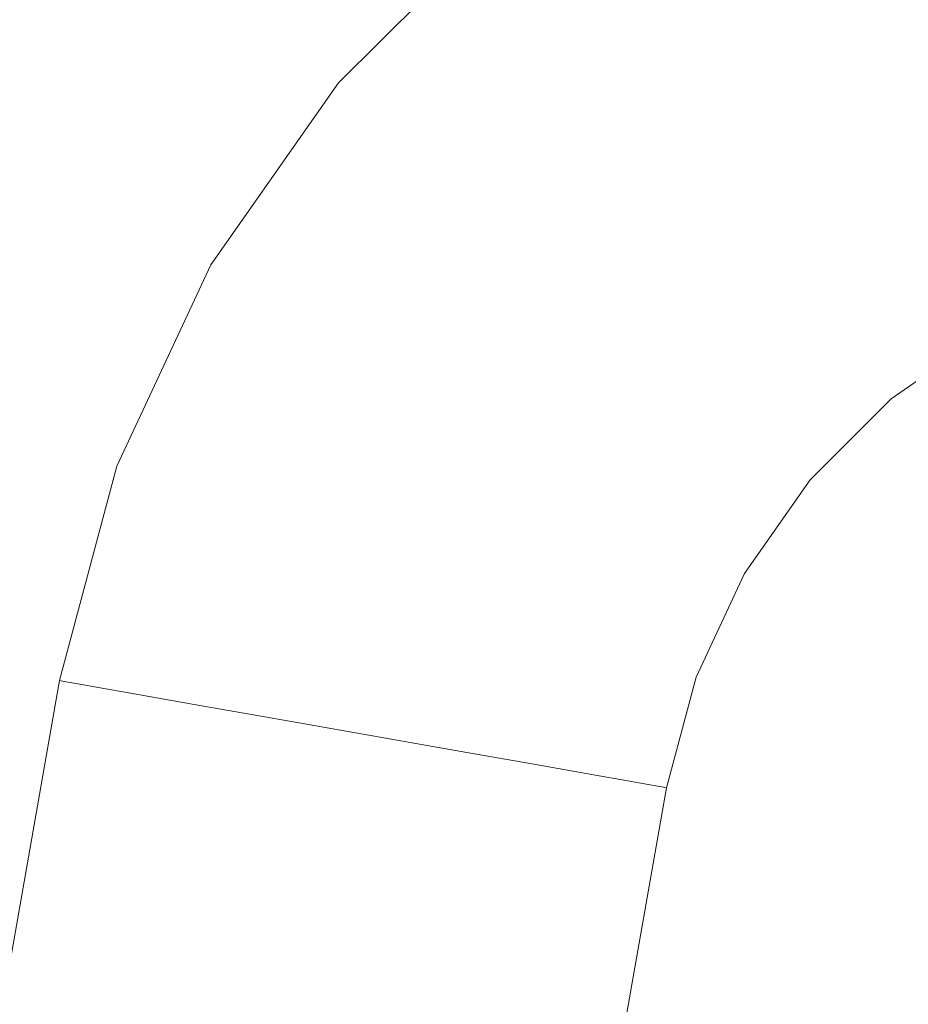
# Model space of a CAD drawing. Header units: millimetres. Extents: x -30280 to 309309, y -17460 to 4378.
# Tile 803 of 1056: x 250028 to 250051, y -13040 to -13014. Entities that reach past the tile are written whole.
import ezdxf

# ---------------------------------------------------------------- set-up
doc = ezdxf.new("R2010")
doc.units = ezdxf.units.MM
doc.header["$MEASUREMENT"] = 0
doc.linetypes.add('Wipeout_Contour', pattern=[1000, 0, -1000])
for name, color, linetype in [('Nuevo_08_E_Envans secs', 7, 'Continuous'), ('Nuevo_09_EI_Mobiliari general', 7, 'Continuous'), ('Nuevo_Ventanas Archicad', 7, 'Continuous')]:
    doc.layers.add(name, color=color, linetype=linetype)
doc.layers.add('Nuevo_09_EI_Mobiliari general_Pluma_Nº__1', color=7, linetype='Continuous', lineweight=5)

# ---------------------------------------------------------------- blocks, each defined once
blk = doc.blocks.new('Elem Sección_541_6', base_point=(235890.588, -13459.976))
at = {"color": 254, "linetype": 'Wipeout_Contour', "lineweight": 0, "ltscale": 1517989.291840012}
blk.add_wipeout([(248979.884, -11359.976), (254508.641, -11359.976), (254508.641, -13457.976), (254654.197, -13457.976), (254654.197, -11012.976), (248979.884, -11012.976)], dxfattribs=at).dxf.layer = 'Nuevo_08_E_Envans secs'
blk = doc.blocks.new('Elem Sección_543_6', base_point=(235890.588, -13459.976))
at = {"color": 254, "linetype": 'Wipeout_Contour', "lineweight": 0, "ltscale": 31165908.05935061}
blk.add_wipeout([(253368.641, -11399.976), (248979.884, -11399.976), (248979.884, -13305.666), (249022.416, -13068.118), (249023.053, -13065.78), (249026.984, -13043.488), (249005.387, -13043.488), (249005.387, -12987.919), (249005.459, -12987.919), (249019.024, -12561.809), (249441.751, -12561.809), (249455.316, -12987.919), (249455.387, -12987.919), (249455.387, -13043.488), (249433.791, -13043.488), (249437.722, -13065.78), (249438.358, -13068.118), (249480.387, -13302.855), (249522.416, -13068.119), (249523.053, -13065.78), (249526.984, -13043.488), (249505.387, -13043.488), (249505.387, -12987.919), (249505.459, -12987.919), (249519.024, -12561.809), (249941.751, -12561.809), (249955.316, -12987.919), (249955.387, -12987.919), (249955.387, -13043.488), (249933.791, -13043.488), (249937.722, -13065.78), (249938.358, -13068.119), (249980.387, -13302.855), (250022.416, -13068.119), (250023.053, -13065.78), (250026.984, -13043.488), (250005.387, -13043.488), (250005.387, -12987.919), (250005.459, -12987.919), (250019.024, -12561.81), (250441.751, -12561.81), (250455.316, -12987.919), (250455.387, -12987.919), (250455.387, -13043.488), (250433.791, -13043.488), (250437.722, -13065.78), (250438.358, -13068.119), (250480.387, -13302.855), (250522.416, -13068.119), (250523.053, -13065.78), (250526.984, -13043.488), (250505.387, -13043.488), (250505.387, -12987.919), (250505.459, -12987.919), (250519.024, -12561.81), (250941.751, -12561.81), (250955.316, -12987.919), (250955.387, -12987.919), (250955.387, -13043.488), (250933.791, -13043.488), (250937.722, -13065.78), (250938.358, -13068.119), (250980.387, -13302.855), (251022.416, -13068.119), (251023.053, -13065.78), (251026.984, -13043.488), (251005.387, -13043.488), (251005.387, -12987.919), (251005.459, -12987.919), (251019.024, -12561.81), (251441.751, -12561.81), (251455.316, -12987.919), (251455.387, -12987.919), (251455.387, -13043.488), (251433.791, -13043.488), (251437.722, -13065.78), (251438.358, -13068.119), (251480.387, -13302.855), (251522.416, -13068.119), (251523.053, -13065.78), (251526.984, -13043.488), (251505.387, -13043.488), (251505.387, -12987.919), (251505.459, -12987.919), (251519.024, -12561.81), (251941.751, -12561.81), (251955.316, -12987.919), (251955.387, -12987.919), (251955.387, -13043.488), (251933.791, -13043.488), (251937.722, -13065.78), (251938.358, -13068.119), (251980.387, -13302.855), (252022.416, -13068.119), (252023.053, -13065.78), (252026.984, -13043.488), (252005.387, -13043.488), (252005.387, -12987.919), (252005.459, -12987.919), (252019.024, -12561.81), (252441.751, -12561.81), (252455.316, -12987.919), (252455.387, -12987.919), (252455.387, -13043.488), (252433.791, -13043.488), (252437.722, -13065.78), (252438.358, -13068.119), (252480.387, -13302.855), (252522.416, -13068.119), (252523.053, -13065.78), (252526.984, -13043.488), (252505.387, -13043.488), (252505.387, -12987.919), (252505.459, -12987.919), (252519.024, -12561.81), (252941.751, -12561.81), (252955.316, -12987.919), (252955.387, -12987.919), (252955.387, -13043.488), (252933.791, -13043.488), (252937.722, -13065.78), (252938.358, -13068.119), (252999.567, -13409.976), (253368.641, -13409.976)], dxfattribs=at).dxf.layer = 'Nuevo_Ventanas Archicad'
blk = doc.blocks.new('Elem Sección_573_6', base_point=(235890.588, -13459.976))
at = {"color": 254, "linetype": 'Wipeout_Contour', "lineweight": 0, "ltscale": 2503687.26578084}
blk.add_wipeout([(250005.387, -13007.674), (250005.387, -13043.221), (250027.031, -13043.221), (250029.096, -13031.509), (250030.589, -13025.942), (250033.027, -13020.719), (250036.337, -13016.001), (250040.418, -13011.93), (250045.145, -13008.632), (250047.209, -13007.674)], dxfattribs=at).dxf.layer = 'Nuevo_09_EI_Mobiliari general'
at = {"color": 254, "linetype": 'Wipeout_Contour', "lineweight": 0, "ltscale": 9521637.930284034}
blk.add_wipeout([(250043.278, -13043.221), (250043.407, -13043.221), (250043.735, -13043.071), (250049.285, -13041.62), (250054.944, -13041.147), (250054.944, -13041.12), (250230.387, -13041.603), (250405.831, -13041.12), (250405.831, -13041.147), (250411.49, -13041.62), (250417.04, -13043.071), (250417.368, -13043.221), (250417.497, -13043.221), (250415.922, -13034.287), (250415.153, -13031.419), (250413.897, -13028.729), (250412.191, -13026.298), (250410.089, -13024.201), (250407.654, -13022.502), (250404.961, -13021.252), (250402.091, -13020.49), (250399.133, -13020.239), (250399.133, -13020.217), (250243.579, -13020.652), (250243.579, -13020.725), (250230.387, -13020.689), (250217.196, -13020.725), (250217.196, -13020.652), (250061.642, -13020.217), (250061.642, -13020.239), (250058.684, -13020.49), (250055.814, -13021.252), (250053.12, -13022.502), (250050.685, -13024.201), (250048.583, -13026.298), (250046.878, -13028.729), (250045.622, -13031.419), (250044.853, -13034.287)], dxfattribs=at).dxf.layer = 'Nuevo_09_EI_Mobiliari general'
at = {"color": 254, "linetype": 'Wipeout_Contour', "lineweight": 0, "ltscale": 1001424.651315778}
blk.add_wipeout([(249980.387, -13353.819), (250036.974, -13032.898), (250035.606, -13032.657), (249980.387, -13345.819)], dxfattribs=at).dxf.layer = 'Nuevo_09_EI_Mobiliari general'
at = {"color": 254, "linetype": 'Wipeout_Contour', "lineweight": 0, "ltscale": 1001429.220544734}
blk.add_wipeout([(249980.387, -13353.819), (249981.798, -13353.819), (250038.343, -13033.139), (250036.974, -13032.898)], dxfattribs=at).dxf.layer = 'Nuevo_09_EI_Mobiliari general'
at = {"color": 254, "linetype": 'Wipeout_Contour', "lineweight": 0, "ltscale": 1001434.710635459}
blk.add_wipeout([(249981.798, -13353.819), (249983.166, -13353.819), (250039.669, -13033.373), (250038.343, -13033.139)], dxfattribs=at).dxf.layer = 'Nuevo_09_EI_Mobiliari general'
at = {"color": 254, "linetype": 'Wipeout_Contour', "lineweight": 0, "ltscale": 1001439.949264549}
blk.add_wipeout([(249983.166, -13353.819), (249984.449, -13353.819), (250040.914, -13033.593), (250039.669, -13033.373)], dxfattribs=at).dxf.layer = 'Nuevo_09_EI_Mobiliari general'
at = {"color": 254, "linetype": 'Wipeout_Contour', "lineweight": 0, "ltscale": 1001444.777239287}
blk.add_wipeout([(249985.609, -13353.819), (250042.039, -13033.791), (250040.914, -13033.593), (249984.449, -13353.819)], dxfattribs=at).dxf.layer = 'Nuevo_09_EI_Mobiliari general'
at = {"color": 254, "linetype": 'Wipeout_Contour', "lineweight": 0, "ltscale": 1001449.047846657}
blk.add_wipeout([(249985.609, -13353.819), (249986.61, -13353.819), (250043.01, -13033.962), (250042.039, -13033.791)], dxfattribs=at).dxf.layer = 'Nuevo_09_EI_Mobiliari general'
at = {"color": 254, "linetype": 'Wipeout_Contour', "lineweight": 0, "ltscale": 1001452.631352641}
blk.add_wipeout([(249986.61, -13353.819), (249987.422, -13353.819), (250043.797, -13034.101), (250043.01, -13033.962)], dxfattribs=at).dxf.layer = 'Nuevo_09_EI_Mobiliari general'
at = {"color": 254, "linetype": 'Wipeout_Contour', "lineweight": 0, "ltscale": 1001455.41883421}
blk.add_wipeout([(249988.021, -13353.819), (250044.378, -13034.203), (250043.797, -13034.101), (249987.422, -13353.819)], dxfattribs=at).dxf.layer = 'Nuevo_09_EI_Mobiliari general'
at = {"color": 254, "linetype": 'Wipeout_Contour', "lineweight": 0, "ltscale": 1001457.325643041}
blk.add_wipeout([(249988.021, -13353.819), (249988.387, -13353.819), (250044.733, -13034.266), (250044.378, -13034.203)], dxfattribs=at).dxf.layer = 'Nuevo_09_EI_Mobiliari general'
at = {"color": 254, "linetype": 'Wipeout_Contour', "lineweight": 0, "ltscale": 1001458.293804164}
blk.add_wipeout([(250044.733, -13034.266), (249988.387, -13353.819), (249988.511, -13353.819), (250044.853, -13034.287)], dxfattribs=at).dxf.layer = 'Nuevo_09_EI_Mobiliari general'
at = {"color": 254, "linetype": 'Wipeout_Contour', "lineweight": 0, "ltscale": 1001405.807195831}
blk.add_wipeout([(249980.387, -13307.749), (249980.387, -13308.449), (250029.216, -13031.53), (250029.096, -13031.509)], dxfattribs=at).dxf.layer = 'Nuevo_09_EI_Mobiliari general'
at = {"color": 254, "linetype": 'Wipeout_Contour', "lineweight": 0, "ltscale": 1001406.438277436}
blk.add_wipeout([(249980.387, -13310.527), (250029.571, -13031.593), (250029.216, -13031.53), (249980.387, -13308.449)], dxfattribs=at).dxf.layer = 'Nuevo_09_EI_Mobiliari general'
at = {"color": 254, "linetype": 'Wipeout_Contour', "lineweight": 0, "ltscale": 1001407.676598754}
blk.add_wipeout([(249980.387, -13310.527), (249980.387, -13313.921), (250030.152, -13031.695), (250029.571, -13031.593)], dxfattribs=at).dxf.layer = 'Nuevo_09_EI_Mobiliari general'
at = {"color": 254, "linetype": 'Wipeout_Contour', "lineweight": 0, "ltscale": 1001476.502005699}
blk.add_wipeout([(250029.096, -13031.509), (250029.216, -13031.53), (250030.703, -13025.983), (250030.589, -13025.942)], dxfattribs=at).dxf.layer = 'Nuevo_09_EI_Mobiliari general'
at = {"color": 254, "linetype": 'Wipeout_Contour', "lineweight": 0, "ltscale": 1001409.484584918}
blk.add_wipeout([(249980.387, -13318.527), (250030.939, -13031.834), (250030.152, -13031.695), (249980.387, -13313.921)], dxfattribs=at).dxf.layer = 'Nuevo_09_EI_Mobiliari general'
at = {"color": 254, "linetype": 'Wipeout_Contour', "lineweight": 0, "ltscale": 1001483.218834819}
blk.add_wipeout([(250030.589, -13025.942), (250030.703, -13025.983), (250033.133, -13020.78), (250033.027, -13020.719)], dxfattribs=at).dxf.layer = 'Nuevo_09_EI_Mobiliari general'
at = {"color": 254, "linetype": 'Wipeout_Contour', "lineweight": 0, "ltscale": 1001411.807396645}
blk.add_wipeout([(249980.387, -13318.527), (249980.387, -13324.206), (250031.91, -13032.005), (250030.939, -13031.834)], dxfattribs=at).dxf.layer = 'Nuevo_09_EI_Mobiliari general'
at = {"color": 254, "linetype": 'Wipeout_Contour', "lineweight": 0, "ltscale": 1001493.647343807}
blk.add_wipeout([(250033.027, -13020.719), (250033.133, -13020.78), (250036.43, -13016.079), (250036.337, -13016.001)], dxfattribs=at).dxf.layer = 'Nuevo_09_EI_Mobiliari general'
at = {"color": 254, "linetype": 'Wipeout_Contour', "lineweight": 0, "ltscale": 1001477.437000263}
blk.add_wipeout([(250030.703, -13025.983), (250029.216, -13031.53), (250029.571, -13031.593), (250031.042, -13026.107)], dxfattribs=at).dxf.layer = 'Nuevo_09_EI_Mobiliari general'
at = {"color": 254, "linetype": 'Wipeout_Contour', "lineweight": 0, "ltscale": 1001414.574586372}
blk.add_wipeout([(249980.387, -13324.206), (249980.387, -13330.784), (250033.035, -13032.203), (250031.91, -13032.005)], dxfattribs=at).dxf.layer = 'Nuevo_09_EI_Mobiliari general'
at = {"layer": 'Nuevo_09_EI_Mobiliari general_Pluma_Nº__1', "color": 7, "linetype": 'Continuous', "lineweight": 5}
blk.add_line((250029.096, -13031.509), (250029.216, -13031.53), dxfattribs=at)
at = {"color": 254, "linetype": 'Wipeout_Contour', "lineweight": 0, "ltscale": 1001507.469253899}
blk.add_wipeout([(250036.337, -13016.001), (250036.43, -13016.079), (250040.496, -13012.023), (250040.418, -13011.93)], dxfattribs=at).dxf.layer = 'Nuevo_09_EI_Mobiliari general'
at = {"color": 254, "linetype": 'Wipeout_Contour', "lineweight": 0, "ltscale": 1001484.103948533}
blk.add_wipeout([(250033.133, -13020.78), (250030.703, -13025.983), (250031.042, -13026.107), (250033.445, -13020.961)], dxfattribs=at).dxf.layer = 'Nuevo_09_EI_Mobiliari general'
at = {"color": 254, "linetype": 'Wipeout_Contour', "lineweight": 0, "ltscale": 1001417.702237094}
blk.add_wipeout([(249980.387, -13338.062), (250034.28, -13032.423), (250033.035, -13032.203), (249980.387, -13330.784)], dxfattribs=at).dxf.layer = 'Nuevo_09_EI_Mobiliari general'
at = {"color": 254, "linetype": 'Wipeout_Contour', "lineweight": 0, "ltscale": 1001494.455718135}
blk.add_wipeout([(250036.43, -13016.079), (250033.133, -13020.78), (250033.445, -13020.961), (250036.707, -13016.311)], dxfattribs=at).dxf.layer = 'Nuevo_09_EI_Mobiliari general'
at = {"color": 254, "linetype": 'Wipeout_Contour', "lineweight": 0, "ltscale": 1001479.284835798}
blk.add_wipeout([(250031.042, -13026.107), (250029.571, -13031.593), (250030.152, -13031.695), (250031.596, -13026.309)], dxfattribs=at).dxf.layer = 'Nuevo_09_EI_Mobiliari general'
at = {"color": 254, "linetype": 'Wipeout_Contour', "lineweight": 0, "ltscale": 1001421.09547121}
blk.add_wipeout([(249980.387, -13345.819), (250035.606, -13032.657), (250034.28, -13032.423), (249980.387, -13338.062)], dxfattribs=at).dxf.layer = 'Nuevo_09_EI_Mobiliari general'
at = {"layer": 'Nuevo_09_EI_Mobiliari general_Pluma_Nº__1', "color": 7, "linetype": 'Continuous', "lineweight": 5}
for p, q in [((249980.387, -13307.749), (250029.096, -13031.509)), ((250029.216, -13031.53), (250029.571, -13031.593))]:
    blk.add_line(p, q, dxfattribs=at)
at = {"color": 254, "linetype": 'Wipeout_Contour', "lineweight": 0, "ltscale": 1001508.176159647}
blk.add_wipeout([(250040.496, -13012.023), (250036.43, -13016.079), (250036.707, -13016.311), (250040.728, -13012.3)], dxfattribs=at).dxf.layer = 'Nuevo_09_EI_Mobiliari general'
at = {"color": 254, "linetype": 'Wipeout_Contour', "lineweight": 0, "ltscale": 1001485.853878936}
blk.add_wipeout([(250033.445, -13020.961), (250031.042, -13026.107), (250031.596, -13026.309), (250033.955, -13021.256)], dxfattribs=at).dxf.layer = 'Nuevo_09_EI_Mobiliari general'
at = {"color": 254, "linetype": 'Wipeout_Contour', "lineweight": 0, "ltscale": 1001496.054623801}
blk.add_wipeout([(250036.707, -13016.311), (250033.445, -13020.961), (250033.955, -13021.256), (250037.158, -13016.691)], dxfattribs=at).dxf.layer = 'Nuevo_09_EI_Mobiliari general'
at = {"color": 254, "linetype": 'Wipeout_Contour', "lineweight": 0, "ltscale": 1001481.988874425}
blk.add_wipeout([(250031.596, -13026.309), (250030.152, -13031.695), (250030.939, -13031.834), (250032.347, -13026.582)], dxfattribs=at).dxf.layer = 'Nuevo_09_EI_Mobiliari general'
at = {"layer": 'Nuevo_09_EI_Mobiliari general_Pluma_Nº__1', "color": 7, "linetype": 'Continuous', "lineweight": 5}
for p, q in [((250029.096, -13031.509), (250030.589, -13025.942)), ((250029.571, -13031.593), (250030.152, -13031.695))]:
    blk.add_line(p, q, dxfattribs=at)
at = {"color": 254, "linetype": 'Wipeout_Contour', "lineweight": 0, "ltscale": 1001509.575269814}
blk.add_wipeout([(250040.728, -13012.3), (250036.707, -13016.311), (250037.158, -13016.691), (250041.106, -13012.752)], dxfattribs=at).dxf.layer = 'Nuevo_09_EI_Mobiliari general'
at = {"color": 254, "linetype": 'Wipeout_Contour', "lineweight": 0, "ltscale": 1001488.415138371}
blk.add_wipeout([(250033.955, -13021.256), (250031.596, -13026.309), (250032.347, -13026.582), (250034.648, -13021.656)], dxfattribs=at).dxf.layer = 'Nuevo_09_EI_Mobiliari general'
at = {"color": 254, "linetype": 'Wipeout_Contour', "lineweight": 0, "ltscale": 1001498.395243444}
blk.add_wipeout([(250037.158, -13016.691), (250033.955, -13021.256), (250034.648, -13021.656), (250037.77, -13017.205)], dxfattribs=at).dxf.layer = 'Nuevo_09_EI_Mobiliari general'
at = {"color": 254, "linetype": 'Wipeout_Contour', "lineweight": 0, "ltscale": 1001485.46662712}
blk.add_wipeout([(250030.939, -13031.834), (250031.91, -13032.005), (250033.274, -13026.92), (250032.347, -13026.582)], dxfattribs=at).dxf.layer = 'Nuevo_09_EI_Mobiliari general'
at = {"layer": 'Nuevo_09_EI_Mobiliari general_Pluma_Nº__1', "color": 7, "linetype": 'Continuous', "lineweight": 5}
blk.add_line((250030.152, -13031.695), (250030.939, -13031.834), dxfattribs=at)
at = {"color": 254, "linetype": 'Wipeout_Contour', "lineweight": 0, "ltscale": 1001511.623882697}
blk.add_wipeout([(250041.106, -13012.752), (250037.158, -13016.691), (250037.77, -13017.205), (250041.619, -13013.366)], dxfattribs=at).dxf.layer = 'Nuevo_09_EI_Mobiliari general'
at = {"color": 254, "linetype": 'Wipeout_Contour', "lineweight": 0, "ltscale": 1001491.709655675}
blk.add_wipeout([(250032.347, -13026.582), (250033.274, -13026.92), (250035.501, -13022.15), (250034.648, -13021.656)], dxfattribs=at).dxf.layer = 'Nuevo_09_EI_Mobiliari general'
at = {"layer": 'Nuevo_09_EI_Mobiliari general_Pluma_Nº__1', "color": 7, "linetype": 'Continuous', "lineweight": 5}
blk.add_line((250030.589, -13025.942), (250033.027, -13020.719), dxfattribs=at)
at = {"color": 254, "linetype": 'Wipeout_Contour', "lineweight": 0, "ltscale": 1001501.406260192}
blk.add_wipeout([(250034.648, -13021.656), (250035.501, -13022.15), (250038.525, -13017.84), (250037.77, -13017.205)], dxfattribs=at).dxf.layer = 'Nuevo_09_EI_Mobiliari general'
at = {"color": 254, "linetype": 'Wipeout_Contour', "lineweight": 0, "ltscale": 1001489.612197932}
blk.add_wipeout([(250033.274, -13026.92), (250031.91, -13032.005), (250033.035, -13032.203), (250034.347, -13027.311)], dxfattribs=at).dxf.layer = 'Nuevo_09_EI_Mobiliari general'
at = {"layer": 'Nuevo_09_EI_Mobiliari general_Pluma_Nº__1', "color": 7, "linetype": 'Continuous', "lineweight": 5}
blk.add_line((250030.939, -13031.834), (250031.91, -13032.005), dxfattribs=at)
at = {"color": 254, "linetype": 'Wipeout_Contour', "lineweight": 0, "ltscale": 1001514.259586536}
blk.add_wipeout([(250037.77, -13017.205), (250038.525, -13017.84), (250042.252, -13014.122), (250041.619, -13013.366)], dxfattribs=at).dxf.layer = 'Nuevo_09_EI_Mobiliari general'
at = {"color": 254, "linetype": 'Wipeout_Contour', "lineweight": 0, "ltscale": 1001495.637135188}
blk.add_wipeout([(250035.501, -13022.15), (250033.274, -13026.92), (250034.347, -13027.311), (250036.49, -13022.722)], dxfattribs=at).dxf.layer = 'Nuevo_09_EI_Mobiliari general'
at = {"color": 254, "linetype": 'Wipeout_Contour', "lineweight": 0, "ltscale": 1001504.996023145}
blk.add_wipeout([(250038.525, -13017.84), (250035.501, -13022.15), (250036.49, -13022.722), (250039.399, -13018.575)], dxfattribs=at).dxf.layer = 'Nuevo_09_EI_Mobiliari general'
at = {"color": 254, "linetype": 'Wipeout_Contour', "lineweight": 0, "ltscale": 1001494.299466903}
blk.add_wipeout([(250034.347, -13027.311), (250033.035, -13032.203), (250034.28, -13032.423), (250035.534, -13027.744)], dxfattribs=at).dxf.layer = 'Nuevo_09_EI_Mobiliari general'
at = {"layer": 'Nuevo_09_EI_Mobiliari general_Pluma_Nº__1', "color": 7, "linetype": 'Continuous', "lineweight": 5}
for p, q in [((250033.027, -13020.719), (250036.337, -13016.001)), ((250031.91, -13032.005), (250033.035, -13032.203))]:
    blk.add_line(p, q, dxfattribs=at)
at = {"color": 254, "linetype": 'Wipeout_Contour', "lineweight": 0, "ltscale": 1001517.402158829}
blk.add_wipeout([(250042.252, -13014.122), (250038.525, -13017.84), (250039.399, -13018.575), (250042.985, -13014.998)], dxfattribs=at).dxf.layer = 'Nuevo_09_EI_Mobiliari general'
at = {"color": 254, "linetype": 'Wipeout_Contour', "lineweight": 0, "ltscale": 1001500.078094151}
blk.add_wipeout([(250036.49, -13022.722), (250034.347, -13027.311), (250035.534, -13027.744), (250037.584, -13023.354)], dxfattribs=at).dxf.layer = 'Nuevo_09_EI_Mobiliari general'
at = {"color": 254, "linetype": 'Wipeout_Contour', "lineweight": 0, "ltscale": 1001532.476476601}
blk.add_wipeout([(250046.569, -13011.109), (250042.252, -13014.122), (250042.985, -13014.998), (250047.139, -13012.099)], dxfattribs=at).dxf.layer = 'Nuevo_09_EI_Mobiliari general'
at = {"color": 254, "linetype": 'Wipeout_Contour', "lineweight": 0, "ltscale": 1001509.055331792}
blk.add_wipeout([(250039.399, -13018.575), (250036.49, -13022.722), (250037.584, -13023.354), (250040.366, -13019.388)], dxfattribs=at).dxf.layer = 'Nuevo_09_EI_Mobiliari general'
at = {"color": 254, "linetype": 'Wipeout_Contour', "lineweight": 0, "ltscale": 1001499.385902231}
blk.add_wipeout([(250035.534, -13027.744), (250034.28, -13032.423), (250035.606, -13032.657), (250036.8, -13028.205)], dxfattribs=at).dxf.layer = 'Nuevo_09_EI_Mobiliari general'
at = {"layer": 'Nuevo_09_EI_Mobiliari general_Pluma_Nº__1', "color": 7, "linetype": 'Continuous', "lineweight": 5}
blk.add_line((250033.035, -13032.203), (250034.28, -13032.423), dxfattribs=at)
at = {"color": 254, "linetype": 'Wipeout_Contour', "lineweight": 0, "ltscale": 1001520.956006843}
blk.add_wipeout([(250042.985, -13014.998), (250039.399, -13018.575), (250040.366, -13019.388), (250043.796, -13015.967)], dxfattribs=at).dxf.layer = 'Nuevo_09_EI_Mobiliari general'
at = {"color": 254, "linetype": 'Wipeout_Contour', "lineweight": 0, "ltscale": 1001504.897487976}
blk.add_wipeout([(250037.584, -13023.354), (250035.534, -13027.744), (250036.8, -13028.205), (250038.75, -13024.029)], dxfattribs=at).dxf.layer = 'Nuevo_09_EI_Mobiliari general'
at = {"color": 254, "linetype": 'Wipeout_Contour', "lineweight": 0, "ltscale": 1001535.416402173}
blk.add_wipeout([(250047.139, -13012.099), (250042.985, -13014.998), (250043.796, -13015.967), (250047.769, -13013.195)], dxfattribs=at).dxf.layer = 'Nuevo_09_EI_Mobiliari general'
at = {"color": 254, "linetype": 'Wipeout_Contour', "lineweight": 0, "ltscale": 1001513.460753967}
blk.add_wipeout([(250040.366, -13019.388), (250037.584, -13023.354), (250038.75, -13024.029), (250041.397, -13020.255)], dxfattribs=at).dxf.layer = 'Nuevo_09_EI_Mobiliari general'
at = {"color": 254, "linetype": 'Wipeout_Contour', "lineweight": 0, "ltscale": 1001504.716879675}
blk.add_wipeout([(250036.8, -13028.205), (250035.606, -13032.657), (250036.974, -13032.898), (250038.105, -13028.68)], dxfattribs=at).dxf.layer = 'Nuevo_09_EI_Mobiliari general'
at = {"layer": 'Nuevo_09_EI_Mobiliari general_Pluma_Nº__1', "color": 7, "linetype": 'Continuous', "lineweight": 5}
blk.add_line((250034.28, -13032.423), (250035.606, -13032.657), dxfattribs=at)
at = {"color": 254, "linetype": 'Wipeout_Contour', "lineweight": 0, "ltscale": 1001524.813075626}
blk.add_wipeout([(250043.796, -13015.967), (250040.366, -13019.388), (250041.397, -13020.255), (250044.66, -13017)], dxfattribs=at).dxf.layer = 'Nuevo_09_EI_Mobiliari general'
at = {"color": 254, "linetype": 'Wipeout_Contour', "lineweight": 0, "ltscale": 1001509.948810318}
blk.add_wipeout([(250038.75, -13024.029), (250036.8, -13028.205), (250038.105, -13028.68), (250039.953, -13024.724)], dxfattribs=at).dxf.layer = 'Nuevo_09_EI_Mobiliari general'
at = {"layer": 'Nuevo_09_EI_Mobiliari general_Pluma_Nº__1', "color": 7, "linetype": 'Continuous', "lineweight": 5}
blk.add_line((250036.337, -13016.001), (250040.418, -13011.93), dxfattribs=at)
at = {"color": 254, "linetype": 'Wipeout_Contour', "lineweight": 0, "ltscale": 1001538.607408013}
blk.add_wipeout([(250047.769, -13013.195), (250043.796, -13015.967), (250044.66, -13017), (250048.44, -13014.362)], dxfattribs=at).dxf.layer = 'Nuevo_09_EI_Mobiliari general'
at = {"color": 254, "linetype": 'Wipeout_Contour', "lineweight": 0, "ltscale": 1001518.078378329}
blk.add_wipeout([(250041.397, -13020.255), (250038.75, -13024.029), (250039.953, -13024.724), (250042.46, -13021.149)], dxfattribs=at).dxf.layer = 'Nuevo_09_EI_Mobiliari general'
at = {"color": 254, "linetype": 'Wipeout_Contour', "lineweight": 0, "ltscale": 1001510.130375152}
blk.add_wipeout([(250038.105, -13028.68), (250036.974, -13032.898), (250038.343, -13033.139), (250039.411, -13029.156)], dxfattribs=at).dxf.layer = 'Nuevo_09_EI_Mobiliari general'
at = {"layer": 'Nuevo_09_EI_Mobiliari general_Pluma_Nº__1', "color": 7, "linetype": 'Continuous', "lineweight": 5}
blk.add_line((250035.606, -13032.657), (250036.974, -13032.898), dxfattribs=at)
at = {"color": 254, "linetype": 'Wipeout_Contour', "lineweight": 0, "ltscale": 1001528.856135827}
blk.add_wipeout([(250044.66, -13017), (250041.397, -13020.255), (250042.46, -13021.149), (250045.552, -13018.066)], dxfattribs=at).dxf.layer = 'Nuevo_09_EI_Mobiliari general'
at = {"color": 254, "linetype": 'Wipeout_Contour', "lineweight": 0, "ltscale": 1001515.078544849}
blk.add_wipeout([(250039.953, -13024.724), (250038.105, -13028.68), (250039.411, -13029.156), (250041.155, -13025.419)], dxfattribs=at).dxf.layer = 'Nuevo_09_EI_Mobiliari general'
at = {"color": 254, "linetype": 'Wipeout_Contour', "lineweight": 0, "ltscale": 1001541.952524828}
blk.add_wipeout([(250048.44, -13014.362), (250044.66, -13017), (250045.552, -13018.066), (250049.132, -13015.567)], dxfattribs=at).dxf.layer = 'Nuevo_09_EI_Mobiliari general'
at = {"color": 254, "linetype": 'Wipeout_Contour', "lineweight": 0, "ltscale": 1001522.767886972}
blk.add_wipeout([(250042.46, -13021.149), (250039.953, -13024.724), (250041.155, -13025.419), (250043.524, -13022.043)], dxfattribs=at).dxf.layer = 'Nuevo_09_EI_Mobiliari general'
at = {"color": 254, "linetype": 'Wipeout_Contour', "lineweight": 0, "ltscale": 1001515.461886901}
blk.add_wipeout([(250039.411, -13029.156), (250038.343, -13033.139), (250039.669, -13033.373), (250040.676, -13029.617)], dxfattribs=at).dxf.layer = 'Nuevo_09_EI_Mobiliari general'
at = {"layer": 'Nuevo_09_EI_Mobiliari general_Pluma_Nº__1', "color": 7, "linetype": 'Continuous', "lineweight": 5}
blk.add_line((250036.974, -13032.898), (250038.343, -13033.139), dxfattribs=at)
at = {"color": 254, "linetype": 'Wipeout_Contour', "lineweight": 0, "ltscale": 1001556.96750782}
blk.add_wipeout([(250052.621, -13012.423), (250048.44, -13014.362), (250049.132, -13015.567), (250053.093, -13013.729)], dxfattribs=at).dxf.layer = 'Nuevo_09_EI_Mobiliari general'
at = {"color": 254, "linetype": 'Wipeout_Contour', "lineweight": 0, "ltscale": 1001532.962351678}
blk.add_wipeout([(250045.552, -13018.066), (250042.46, -13021.149), (250043.524, -13022.043), (250046.443, -13019.131)], dxfattribs=at).dxf.layer = 'Nuevo_09_EI_Mobiliari general'
at = {"color": 254, "linetype": 'Wipeout_Contour', "lineweight": 0, "ltscale": 1001520.130833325}
blk.add_wipeout([(250041.155, -13025.419), (250039.411, -13029.156), (250040.676, -13029.617), (250042.321, -13026.094)], dxfattribs=at).dxf.layer = 'Nuevo_09_EI_Mobiliari general'
at = {"color": 254, "linetype": 'Wipeout_Contour', "lineweight": 0, "ltscale": 1001545.35014966}
blk.add_wipeout([(250049.132, -13015.567), (250045.552, -13018.066), (250046.443, -13019.131), (250049.825, -13016.771)], dxfattribs=at).dxf.layer = 'Nuevo_09_EI_Mobiliari general'
at = {"color": 254, "linetype": 'Wipeout_Contour', "lineweight": 0, "ltscale": 1001527.386825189}
blk.add_wipeout([(250043.524, -13022.043), (250041.155, -13025.419), (250042.321, -13026.094), (250044.555, -13022.91)], dxfattribs=at).dxf.layer = 'Nuevo_09_EI_Mobiliari general'
at = {"color": 254, "linetype": 'Wipeout_Contour', "lineweight": 0, "ltscale": 1001520.549437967}
blk.add_wipeout([(250040.676, -13029.617), (250039.669, -13033.373), (250040.914, -13033.593), (250041.864, -13030.05)], dxfattribs=at).dxf.layer = 'Nuevo_09_EI_Mobiliari general'
at = {"layer": 'Nuevo_09_EI_Mobiliari general_Pluma_Nº__1', "color": 7, "linetype": 'Continuous', "lineweight": 5}
blk.add_line((250038.343, -13033.139), (250039.669, -13033.373), dxfattribs=at)
at = {"color": 254, "linetype": 'Wipeout_Contour', "lineweight": 0, "ltscale": 1001559.552840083}
blk.add_wipeout([(250053.093, -13013.729), (250049.132, -13015.567), (250049.825, -13016.771), (250053.566, -13015.035)], dxfattribs=at).dxf.layer = 'Nuevo_09_EI_Mobiliari general'
at = {"color": 254, "linetype": 'Wipeout_Contour', "lineweight": 0, "ltscale": 1001537.007020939}
blk.add_wipeout([(250046.443, -13019.131), (250043.524, -13022.043), (250044.555, -13022.91), (250047.308, -13020.164)], dxfattribs=at).dxf.layer = 'Nuevo_09_EI_Mobiliari general'
at = {"color": 254, "linetype": 'Wipeout_Contour', "lineweight": 0, "ltscale": 1001524.952219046}
blk.add_wipeout([(250042.321, -13026.094), (250040.676, -13029.617), (250041.864, -13030.05), (250043.415, -13026.726)], dxfattribs=at).dxf.layer = 'Nuevo_09_EI_Mobiliari general'
at = {"color": 254, "linetype": 'Wipeout_Contour', "lineweight": 0, "ltscale": 1001548.697141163}
blk.add_wipeout([(250049.825, -13016.771), (250046.443, -13019.131), (250047.308, -13020.164), (250050.496, -13017.939)], dxfattribs=at).dxf.layer = 'Nuevo_09_EI_Mobiliari general'
at = {"color": 254, "linetype": 'Wipeout_Contour', "lineweight": 0, "ltscale": 1001531.794939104}
blk.add_wipeout([(250044.555, -13022.91), (250042.321, -13026.094), (250043.415, -13026.726), (250045.522, -13023.724)], dxfattribs=at).dxf.layer = 'Nuevo_09_EI_Mobiliari general'
at = {"color": 254, "linetype": 'Wipeout_Contour', "lineweight": 0, "ltscale": 1001525.238508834}
blk.add_wipeout([(250041.864, -13030.05), (250040.914, -13033.593), (250042.039, -13033.791), (250042.937, -13030.441)], dxfattribs=at).dxf.layer = 'Nuevo_09_EI_Mobiliari general'
at = {"layer": 'Nuevo_09_EI_Mobiliari general_Pluma_Nº__1', "color": 7, "linetype": 'Continuous', "lineweight": 5}
blk.add_line((250039.669, -13033.373), (250040.914, -13033.593), dxfattribs=at)
at = {"color": 254, "linetype": 'Wipeout_Contour', "lineweight": 0, "ltscale": 1001562.100022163}
blk.add_wipeout([(250053.566, -13015.035), (250049.825, -13016.771), (250050.496, -13017.939), (250054.024, -13016.302)], dxfattribs=at).dxf.layer = 'Nuevo_09_EI_Mobiliari general'
at = {"color": 254, "linetype": 'Wipeout_Contour', "lineweight": 0, "ltscale": 1001540.867372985}
blk.add_wipeout([(250047.308, -13020.164), (250044.555, -13022.91), (250045.522, -13023.724), (250048.119, -13021.133)], dxfattribs=at).dxf.layer = 'Nuevo_09_EI_Mobiliari general'
at = {"color": 254, "linetype": 'Wipeout_Contour', "lineweight": 0, "ltscale": 1001529.396323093}
blk.add_wipeout([(250043.415, -13026.726), (250041.864, -13030.05), (250042.937, -13030.441), (250044.404, -13027.298)], dxfattribs=at).dxf.layer = 'Nuevo_09_EI_Mobiliari general'
at = {"color": 254, "linetype": 'Wipeout_Contour', "lineweight": 0, "ltscale": 1001551.891961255}
blk.add_wipeout([(250050.496, -13017.939), (250047.308, -13020.164), (250048.119, -13021.133), (250051.126, -13019.034)], dxfattribs=at).dxf.layer = 'Nuevo_09_EI_Mobiliari general'
at = {"color": 254, "linetype": 'Wipeout_Contour', "lineweight": 0, "ltscale": 1001535.858449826}
blk.add_wipeout([(250045.522, -13023.724), (250043.415, -13026.726), (250044.404, -13027.298), (250046.396, -13024.459)], dxfattribs=at).dxf.layer = 'Nuevo_09_EI_Mobiliari general'
at = {"color": 254, "linetype": 'Wipeout_Contour', "lineweight": 0, "ltscale": 1001529.386754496}
blk.add_wipeout([(250042.039, -13033.791), (250043.01, -13033.962), (250043.863, -13030.778), (250042.937, -13030.441)], dxfattribs=at).dxf.layer = 'Nuevo_09_EI_Mobiliari general'
at = {"layer": 'Nuevo_09_EI_Mobiliari general_Pluma_Nº__1', "color": 7, "linetype": 'Continuous', "lineweight": 5}
blk.add_line((250040.914, -13033.593), (250042.039, -13033.791), dxfattribs=at)
at = {"color": 254, "linetype": 'Wipeout_Contour', "lineweight": 0, "ltscale": 1001564.531852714}
blk.add_wipeout([(250054.024, -13016.302), (250050.496, -13017.939), (250051.126, -13019.034), (250054.454, -13017.491)], dxfattribs=at).dxf.layer = 'Nuevo_09_EI_Mobiliari general'
at = {"color": 254, "linetype": 'Wipeout_Contour', "lineweight": 0, "ltscale": 1001544.426308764}
blk.add_wipeout([(250048.119, -13021.133), (250045.522, -13023.724), (250046.396, -13024.459), (250048.852, -13022.009)], dxfattribs=at).dxf.layer = 'Nuevo_09_EI_Mobiliari general'
at = {"color": 254, "linetype": 'Wipeout_Contour', "lineweight": 0, "ltscale": 1001533.328313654}
blk.add_wipeout([(250042.937, -13030.441), (250043.863, -13030.778), (250045.258, -13027.792), (250044.404, -13027.298)], dxfattribs=at).dxf.layer = 'Nuevo_09_EI_Mobiliari general'
at = {"color": 254, "linetype": 'Wipeout_Contour', "lineweight": 0, "ltscale": 1001554.837765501}
blk.add_wipeout([(250051.126, -13019.034), (250048.119, -13021.133), (250048.852, -13022.009), (250051.696, -13020.025)], dxfattribs=at).dxf.layer = 'Nuevo_09_EI_Mobiliari general'
at = {"color": 254, "linetype": 'Wipeout_Contour', "lineweight": 0, "ltscale": 1001539.454134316}
blk.add_wipeout([(250044.404, -13027.298), (250045.258, -13027.792), (250047.151, -13025.094), (250046.396, -13024.459)], dxfattribs=at).dxf.layer = 'Nuevo_09_EI_Mobiliari general'
at = {"color": 254, "linetype": 'Wipeout_Contour', "lineweight": 0, "ltscale": 1001532.86837143}
blk.add_wipeout([(250043.863, -13030.778), (250043.01, -13033.962), (250043.797, -13034.101), (250044.615, -13031.052)], dxfattribs=at).dxf.layer = 'Nuevo_09_EI_Mobiliari general'
at = {"layer": 'Nuevo_09_EI_Mobiliari general_Pluma_Nº__1', "color": 7, "linetype": 'Continuous', "lineweight": 5}
blk.add_line((250042.039, -13033.791), (250043.01, -13033.962), dxfattribs=at)
at = {"color": 254, "linetype": 'Wipeout_Contour', "lineweight": 0, "ltscale": 1001547.575966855}
blk.add_wipeout([(250046.396, -13024.459), (250047.151, -13025.094), (250049.484, -13022.766), (250048.852, -13022.009)], dxfattribs=at).dxf.layer = 'Nuevo_09_EI_Mobiliari general'
at = {"color": 254, "linetype": 'Wipeout_Contour', "lineweight": 0, "ltscale": 1001536.629036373}
blk.add_wipeout([(250045.258, -13027.792), (250043.863, -13030.778), (250044.615, -13031.052), (250045.95, -13028.192)], dxfattribs=at).dxf.layer = 'Nuevo_09_EI_Mobiliari general'
at = {"color": 254, "linetype": 'Wipeout_Contour', "lineweight": 0, "ltscale": 1001557.445344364}
blk.add_wipeout([(250048.852, -13022.009), (250049.484, -13022.766), (250052.187, -13020.879), (250051.696, -13020.025)], dxfattribs=at).dxf.layer = 'Nuevo_09_EI_Mobiliari general'
at = {"color": 254, "linetype": 'Wipeout_Contour', "lineweight": 0, "ltscale": 1001542.473087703}
blk.add_wipeout([(250047.151, -13025.094), (250045.258, -13027.792), (250045.95, -13028.192), (250047.763, -13025.608)], dxfattribs=at).dxf.layer = 'Nuevo_09_EI_Mobiliari general'
at = {"color": 254, "linetype": 'Wipeout_Contour', "lineweight": 0, "ltscale": 1001535.578001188}
blk.add_wipeout([(250044.615, -13031.052), (250043.797, -13034.101), (250044.378, -13034.203), (250045.169, -13031.254)], dxfattribs=at).dxf.layer = 'Nuevo_09_EI_Mobiliari general'
at = {"layer": 'Nuevo_09_EI_Mobiliari general_Pluma_Nº__1', "color": 7, "linetype": 'Continuous', "lineweight": 5}
blk.add_line((250043.01, -13033.962), (250043.797, -13034.101), dxfattribs=at)
at = {"color": 254, "linetype": 'Wipeout_Contour', "lineweight": 0, "ltscale": 1001550.221002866}
blk.add_wipeout([(250049.484, -13022.766), (250047.151, -13025.094), (250047.763, -13025.608), (250049.998, -13023.379)], dxfattribs=at).dxf.layer = 'Nuevo_09_EI_Mobiliari general'
at = {"color": 254, "linetype": 'Wipeout_Contour', "lineweight": 0, "ltscale": 1001539.19868457}
blk.add_wipeout([(250045.95, -13028.192), (250044.615, -13031.052), (250045.169, -13031.254), (250046.46, -13028.487)], dxfattribs=at).dxf.layer = 'Nuevo_09_EI_Mobiliari general'
at = {"color": 254, "linetype": 'Wipeout_Contour', "lineweight": 0, "ltscale": 1001559.63581968}
blk.add_wipeout([(250052.187, -13020.879), (250049.484, -13022.766), (250049.998, -13023.379), (250052.586, -13021.573)], dxfattribs=at).dxf.layer = 'Nuevo_09_EI_Mobiliari general'
at = {"color": 254, "linetype": 'Wipeout_Contour', "lineweight": 0, "ltscale": 1001544.824049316}
blk.add_wipeout([(250047.763, -13025.608), (250045.95, -13028.192), (250046.46, -13028.487), (250048.214, -13025.988)], dxfattribs=at).dxf.layer = 'Nuevo_09_EI_Mobiliari general'
at = {"color": 254, "linetype": 'Wipeout_Contour', "lineweight": 0, "ltscale": 1001537.434099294}
blk.add_wipeout([(250045.169, -13031.254), (250044.378, -13034.203), (250044.733, -13034.266), (250045.508, -13031.378)], dxfattribs=at).dxf.layer = 'Nuevo_09_EI_Mobiliari general'
at = {"layer": 'Nuevo_09_EI_Mobiliari general_Pluma_Nº__1', "color": 7, "linetype": 'Continuous', "lineweight": 5}
blk.add_line((250043.797, -13034.101), (250044.378, -13034.203), dxfattribs=at)
at = {"color": 254, "linetype": 'Wipeout_Contour', "lineweight": 0, "ltscale": 1001552.281475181}
blk.add_wipeout([(250049.998, -13023.379), (250047.763, -13025.608), (250048.214, -13025.988), (250050.376, -13023.831)], dxfattribs=at).dxf.layer = 'Nuevo_09_EI_Mobiliari general'
at = {"color": 254, "linetype": 'Wipeout_Contour', "lineweight": 0, "ltscale": 1001540.959903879}
blk.add_wipeout([(250046.46, -13028.487), (250045.169, -13031.254), (250045.508, -13031.378), (250046.773, -13028.668)], dxfattribs=at).dxf.layer = 'Nuevo_09_EI_Mobiliari general'
at = {"color": 254, "linetype": 'Wipeout_Contour', "lineweight": 0, "ltscale": 1001561.34300675}
blk.add_wipeout([(250052.586, -13021.573), (250049.998, -13023.379), (250050.376, -13023.831), (250052.88, -13022.084)], dxfattribs=at).dxf.layer = 'Nuevo_09_EI_Mobiliari general'
at = {"color": 254, "linetype": 'Wipeout_Contour', "lineweight": 0, "ltscale": 1001546.436181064}
blk.add_wipeout([(250048.214, -13025.988), (250046.46, -13028.487), (250046.773, -13028.668), (250048.49, -13026.22)], dxfattribs=at).dxf.layer = 'Nuevo_09_EI_Mobiliari general'
at = {"color": 254, "linetype": 'Wipeout_Contour', "lineweight": 0, "ltscale": 1001538.381798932}
blk.add_wipeout([(250044.733, -13034.266), (250044.853, -13034.287), (250045.622, -13031.419), (250045.508, -13031.378)], dxfattribs=at).dxf.layer = 'Nuevo_09_EI_Mobiliari general'
at = {"layer": 'Nuevo_09_EI_Mobiliari general_Pluma_Nº__1', "color": 7, "linetype": 'Continuous', "lineweight": 5}
for p, q in [((249988.511, -13353.819), (250044.853, -13034.287)), ((250044.378, -13034.203), (250044.733, -13034.266)), ((250044.733, -13034.266), (250044.853, -13034.287))]:
    blk.add_line(p, q, dxfattribs=at)
at = {"color": 254, "linetype": 'Wipeout_Contour', "lineweight": 0, "ltscale": 1001553.695237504}
blk.add_wipeout([(250050.376, -13023.831), (250048.214, -13025.988), (250048.49, -13026.22), (250050.607, -13024.108)], dxfattribs=at).dxf.layer = 'Nuevo_09_EI_Mobiliari general'
at = {"color": 254, "linetype": 'Wipeout_Contour', "lineweight": 0, "ltscale": 1001541.860238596}
blk.add_wipeout([(250045.508, -13031.378), (250045.622, -13031.419), (250046.878, -13028.729), (250046.773, -13028.668)], dxfattribs=at).dxf.layer = 'Nuevo_09_EI_Mobiliari general'
at = {"layer": 'Nuevo_09_EI_Mobiliari general_Pluma_Nº__1', "color": 7, "linetype": 'Continuous', "lineweight": 5}
blk.add_line((250044.853, -13034.287), (250045.622, -13031.419), dxfattribs=at)
at = {"color": 254, "linetype": 'Wipeout_Contour', "lineweight": 0, "ltscale": 1001562.515362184}
blk.add_wipeout([(250052.88, -13022.084), (250050.376, -13023.831), (250050.607, -13024.108), (250053.06, -13022.397)], dxfattribs=at).dxf.layer = 'Nuevo_09_EI_Mobiliari general'
at = {"color": 254, "linetype": 'Wipeout_Contour', "lineweight": 0, "ltscale": 1001547.261194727}
blk.add_wipeout([(250046.773, -13028.668), (250046.878, -13028.729), (250048.583, -13026.298), (250048.49, -13026.22)], dxfattribs=at).dxf.layer = 'Nuevo_09_EI_Mobiliari general'
at = {"layer": 'Nuevo_09_EI_Mobiliari general_Pluma_Nº__1', "color": 7, "linetype": 'Continuous', "lineweight": 5}
blk.add_line((250045.622, -13031.419), (250046.878, -13028.729), dxfattribs=at)
at = {"color": 254, "linetype": 'Wipeout_Contour', "lineweight": 0, "ltscale": 1001554.419752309}
blk.add_wipeout([(250048.49, -13026.22), (250048.583, -13026.298), (250050.685, -13024.201), (250050.607, -13024.108)], dxfattribs=at).dxf.layer = 'Nuevo_09_EI_Mobiliari general'
at = {"layer": 'Nuevo_09_EI_Mobiliari general_Pluma_Nº__1', "color": 7, "linetype": 'Continuous', "lineweight": 5}
blk.add_line((250046.878, -13028.729), (250048.583, -13026.298), dxfattribs=at)
at = {"color": 254, "linetype": 'Wipeout_Contour', "lineweight": 0, "ltscale": 1001563.117458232}
blk.add_wipeout([(250050.607, -13024.108), (250050.685, -13024.201), (250053.12, -13022.502), (250053.06, -13022.397)], dxfattribs=at).dxf.layer = 'Nuevo_09_EI_Mobiliari general'
at = {"layer": 'Nuevo_09_EI_Mobiliari general_Pluma_Nº__1', "color": 7, "linetype": 'Continuous', "lineweight": 5}
for p, q in [((250050.685, -13024.201), (250053.12, -13022.502)), ((250048.583, -13026.298), (250050.685, -13024.201))]:
    blk.add_line(p, q, dxfattribs=at)

msp = doc.modelspace()

# ---------------------------------------------------------------- block references
at = {"layer": 'Nuevo_08_E_Envans secs', "lineweight": 0}
msp.add_blockref('Elem Sección_541_6', (235890.588, -13459.976), dxfattribs=at)

# ---------------------------------------------------------------- next in the draw order: block references
at = {"layer": 'Nuevo_Ventanas Archicad', "lineweight": 0}
msp.add_blockref('Elem Sección_543_6', (235890.588, -13459.976), dxfattribs=at)

# ---------------------------------------------------------------- next in the draw order: block references
at = {"layer": 'Nuevo_09_EI_Mobiliari general', "lineweight": 0}
msp.add_blockref('Elem Sección_573_6', (235890.588, -13459.976), dxfattribs=at)

doc.saveas('drawing.dxf')
